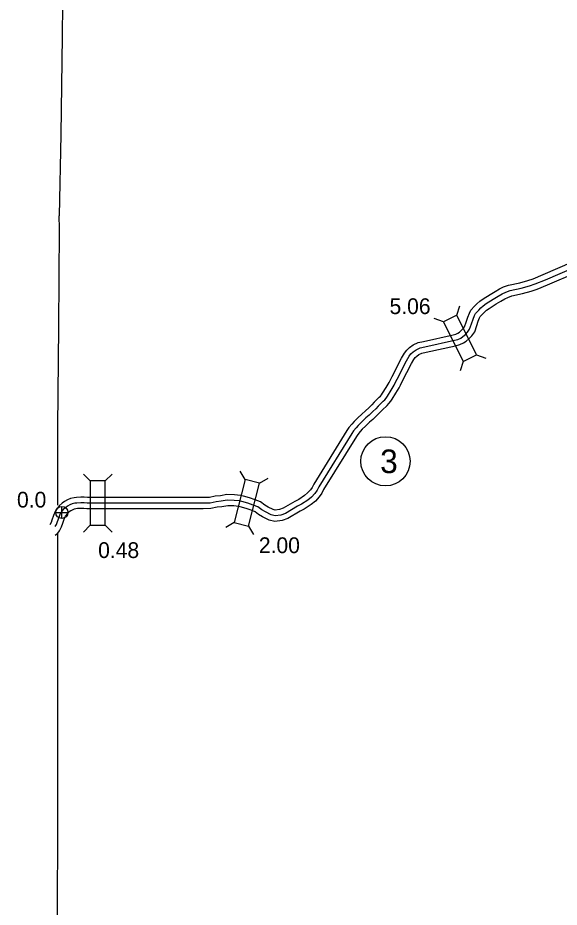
# Model space of a CAD drawing. Extents: x -83719 to 153526, y -11835 to 11446.
# Drawn here: x -5924 to -5441, y -3453 to -2658 of the extents above; entities that cross this region are included whole.
import ezdxf

# ---------------------------------------------------------------- set-up
doc = ezdxf.new("R2010")
doc.units = 0
for name, color, linetype in [('Level 10', 7, 'Continuous'), ('Level 2', 7, 'Continuous'), ('Level 20', 7, 'Continuous'), ('Level 25', 7, 'Continuous'), ('Level 26', 7, 'Continuous'), ('Level 27', 7, 'Continuous'), ('Level 58', 7, 'Continuous'), ('Level 59', 7, 'Continuous')]:
    doc.layers.add(name, color=color, linetype=linetype)

msp = doc.modelspace()

# ---------------------------------------------------------------- linework, layer by layer
at = {"layer": 'Level 10'}
for points in [[(-5605.92, -3001.22), (-5601.43, -2996.84), (-5600.25, -2995.73), (-5599.33, -2994.58), (-5598.44, -2993.19), (-5595.16, -2987.99), (-5592.59, -2983.7), (-5591.71, -2981.75), (-5590.06, -2978.31), (-5581.47, -2961.99), (-5578.99, -2957.48), (-5576.87, -2954.64), (-5574.32, -2952.28), (-5571.1, -2950), (-5566.7, -2947.99), (-5561.82, -2946.82), (-5535.52, -2940.98), (-5532.95, -2940.35), (-5531.17, -2939.46), (-5529.77, -2938.61), (-5527.96, -2936.95), (-5526.39, -2935.39), (-5525.26, -2933.79), (-5523.95, -2929.64), (-5522.37, -2925.12), (-5520.88, -2921.73), (-5519.58, -2919.02), (-5516.32, -2915.47), (-5514.24, -2913.14), (-5511.58, -2910.91), (-5508.65, -2908.95), (-5502.46, -2904.96), (-5497.96, -2902.18), (-5493.94, -2899.86), (-5490.42, -2898.21), (-5485.94, -2896.61), (-5475.88, -2894.38), (-5468.68, -2892.46), (-5464.05, -2890.83), (-5455.04, -2887.14), (-5428.94, -2875.81)], [(-5598.95, -3008.39), (-5594.5, -3004.06), (-5592.88, -3002.52), (-5591.19, -3000.41), (-5590, -2998.55), (-5586.64, -2993.23), (-5583.71, -2988.34), (-5582.64, -2985.96), (-5581.12, -2982.81), (-5572.66, -2966.72), (-5570.56, -2962.91), (-5569.41, -2961.36), (-5568.01, -2960.06), (-5566.09, -2958.7), (-5563.42, -2957.48), (-5559.57, -2956.56), (-5533.24, -2950.72), (-5529.48, -2949.79), (-5526.33, -2948.23), (-5523.72, -2946.63), (-5521.05, -2944.18), (-5518.74, -2941.88), (-5516.19, -2938.3), (-5514.46, -2932.79), (-5513.06, -2928.78), (-5511.8, -2925.91), (-5511.21, -2924.69), (-5508.92, -2922.19), (-5507.26, -2920.34), (-5505.57, -2918.92), (-5503.16, -2917.31), (-5497.13, -2913.42), (-5492.83, -2910.77), (-5489.3, -2908.73), (-5486.62, -2907.47), (-5483.17, -2906.24), (-5473.51, -2904.1), (-5465.72, -2902.02), (-5460.48, -2900.17), (-5451.15, -2896.35), (-5424.83, -2884.92)], [(-5606.03, -3001.33), (-5608.2, -3003.57), (-5610.58, -3005.86), (-5613.97, -3009.19), (-5616.88, -3011.68), (-5620.83, -3015.64), (-5623.75, -3018.49), (-5625.99, -3020.89), (-5628.54, -3023.96), (-5630.29, -3026.55), (-5659.94, -3074.46), (-5661.36, -3077.42), (-5662.97, -3079.62), (-5665.46, -3082.41), (-5668.27, -3084.77), (-5673.39, -3088.17), (-5676.94, -3089.92), (-5687.35, -3096.11), (-5690.6, -3097.28), (-5694.33, -3097.7), (-5696.36, -3097.31), (-5700.78, -3095), (-5703.64, -3093.32), (-5707.41, -3090.45), (-5712.31, -3088.48), (-5717.34, -3086.74), (-5722.85, -3085.32), (-5725.32, -3084.52), (-5730.82, -3084.06), (-5737.53, -3083.87), (-5743.33, -3084.83), (-5747.97, -3085.34), (-5753.1, -3086.42), (-5758.96, -3086.51), (-5862.13, -3086.47), (-5864.92, -3086.17), (-5868.16, -3086.21), (-5871.81, -3086.45), (-5874.09, -3086.62), (-5877.21, -3087.44), (-5880.05, -3088.56), (-5882.55, -3089.9), (-5884.64, -3091.53), (-5887.32, -3093.82), (-5889.9, -3097.2), (-5890.43, -3098.11)], [(-5598.84, -3008.28), (-5601.14, -3010.65), (-5603.61, -3013.03), (-5607.21, -3016.57), (-5610.09, -3019.02), (-5613.79, -3022.74), (-5616.6, -3025.49), (-5618.49, -3027.5), (-5620.53, -3029.97), (-5621.9, -3031.99), (-5651.15, -3079.26), (-5652.74, -3082.58), (-5655.19, -3085.92), (-5658.48, -3089.6), (-5662.27, -3092.78), (-5668.39, -3096.86), (-5672.17, -3098.71), (-5683.06, -3105.19), (-5688.32, -3107.09), (-5694.72, -3107.81), (-5699.68, -3106.86), (-5705.64, -3103.75), (-5709.23, -3101.63), (-5712.39, -3099.22), (-5715.81, -3097.85), (-5720.23, -3096.32), (-5725.64, -3094.93), (-5727.3, -3094.39), (-5731.38, -3094.05), (-5736.85, -3093.89), (-5741.97, -3094.74), (-5746.38, -3095.22), (-5751.98, -3096.41), (-5758.89, -3096.51), (-5862.68, -3096.47), (-5865.41, -3096.18), (-5867.77, -3096.2), (-5871.11, -3096.43), (-5872.43, -3096.52), (-5874.09, -3096.96), (-5875.85, -3097.65), (-5877.07, -3098.31), (-5878.31, -3099.28), (-5880.02, -3100.74), (-5881.9, -3103.19)], [(-5895.5, -3110.59), (-5895.49, -3110.58), (-5894.3, -3108.59), (-5893.54, -3106.32), (-5892.2, -3102.35), (-5890.43, -3098.11)], [(-5890.83, -3120.23), (-5888.71, -3118.24), (-5887.15, -3116.13), (-5885.16, -3112.79), (-5884.06, -3109.5), (-5882.83, -3105.88), (-5881.76, -3103.29)]]:
    msp.add_lwpolyline(points, dxfattribs=at)
at = {"layer": 'Level 2'}
for points in [[(-5883.61, -2548.44), (-5883.81, -2586.28), (-5884.68, -2674.26), (-5885.91, -2761.91), (-5887.23, -2834.62)], [(-5888.6, -3093.35), (-5888.55, -3023.37), (-5887.72, -2934.04), (-5887.02, -2845.79), (-5887.23, -2834.62)], [(-5889.54, -3592.52), (-5889.19, -3546.27), (-5888.84, -3464.16), (-5888.58, -3374.64), (-5888.71, -3286.87), (-5888.69, -3199.26), (-5888.62, -3118.56)]]:
    msp.add_lwpolyline(points, dxfattribs=at)
at = {"layer": 'Level 20'}
for p, q in [((-5532.23, -2923.48), (-5529.42, -2915.14)), ((-5544.06, -2929.33), (-5552.4, -2926.52)), ((-5526.49, -2964.82), (-5529.31, -2973.16)), ((-5514.66, -2958.97), (-5506.32, -2961.78)), ((-5859.55, -3071.68), (-5865.77, -3065.45)), ((-5846.35, -3071.68), (-5840.12, -3065.46)), ((-5721.18, -3070.47), (-5725.65, -3062.89)), ((-5708.39, -3073.76), (-5700.82, -3069.28)), ((-5731.04, -3108.82), (-5738.62, -3113.3)), ((-5859.56, -3111.28), (-5865.78, -3117.5)), ((-5846.36, -3111.28), (-5840.14, -3117.51)), ((-5718.26, -3112.11), (-5713.78, -3119.68))]:
    msp.add_line(p, q, dxfattribs=at)
for points in [[(-5544.06, -2929.33), (-5526.49, -2964.82), (-5514.66, -2958.97), (-5532.23, -2923.48)], [(-5846.36, -3111.28), (-5846.35, -3071.68), (-5859.55, -3071.68), (-5859.56, -3111.28)], [(-5718.26, -3112.11), (-5708.39, -3073.76), (-5721.18, -3070.47), (-5731.04, -3108.82)]]:
    msp.add_lwpolyline(points, close=True, dxfattribs=at)
at = {"layer": 'Level 26'}
for p, q in [((-5890.37, -3099.77), (-5879.53, -3099.77)), ((-5884.95, -3105.19), (-5884.95, -3094.35))]:
    msp.add_line(p, q, dxfattribs=at)
msp.add_circle((-5884.95, -3099.77), 5.42, dxfattribs=at)
at = {"layer": 'Level 27'}
msp.add_circle((-5595.94, -3054.09), 22, dxfattribs=at)
at = {"layer": 'Level 59'}
for points in [[(-5602.44, -3004.81), (-5597.97, -3000.45), (-5596.56, -2999.12), (-5595.26, -2997.5), (-5594.22, -2995.87), (-5590.9, -2990.61), (-5588.15, -2986.02), (-5587.17, -2983.86), (-5585.59, -2980.56), (-5577.06, -2964.35), (-5574.78, -2960.19), (-5573.14, -2958), (-5571.17, -2956.17), (-5568.59, -2954.35), (-5565.06, -2952.73), (-5560.7, -2951.69), (-5534.38, -2945.85), (-5531.22, -2945.07), (-5528.75, -2943.85), (-5526.74, -2942.62), (-5524.51, -2940.56), (-5522.57, -2938.64), (-5520.72, -2936.04), (-5519.2, -2931.21), (-5517.72, -2926.95), (-5516.34, -2923.82), (-5515.4, -2921.86), (-5512.62, -2918.83), (-5510.75, -2916.74), (-5508.58, -2914.92), (-5505.91, -2913.13), (-5499.8, -2909.19), (-5495.39, -2906.47), (-5491.62, -2904.29), (-5488.52, -2902.84), (-5484.55, -2901.43), (-5474.69, -2899.24), (-5467.2, -2897.24), (-5462.26, -2895.5), (-5453.09, -2891.74), (-5426.89, -2880.37)], [(-5602.44, -3004.81), (-5604.67, -3007.11), (-5607.1, -3009.44), (-5610.59, -3012.88), (-5613.49, -3015.35), (-5617.31, -3019.19), (-5620.17, -3021.99), (-5622.24, -3024.19), (-5624.53, -3026.96), (-5626.1, -3029.27), (-5655.55, -3076.86), (-5657.05, -3080), (-5659.08, -3082.77), (-5661.97, -3086.01), (-5665.27, -3088.78), (-5670.89, -3092.51), (-5674.55, -3094.31), (-5685.2, -3100.65), (-5689.46, -3102.19), (-5694.52, -3102.75), (-5698.02, -3102.08), (-5703.21, -3099.38), (-5706.44, -3097.47), (-5709.9, -3094.84), (-5714.06, -3093.16), (-5718.79, -3091.53), (-5724.25, -3090.12), (-5726.31, -3089.45), (-5731.1, -3089.05), (-5737.19, -3088.88), (-5742.65, -3089.78), (-5747.18, -3090.28), (-5752.54, -3091.41), (-5758.93, -3091.51), (-5862.4, -3091.47), (-5865.17, -3091.17), (-5867.96, -3091.21), (-5871.46, -3091.44), (-5873.26, -3091.57), (-5875.65, -3092.2), (-5877.95, -3093.1), (-5879.81, -3094.11), (-5881.48, -3095.41), (-5883.67, -3097.28), (-5885.74, -3099.98), (-5885.8, -3100.09)], [(-5890.81, -3112.5), (-5889.73, -3110.69), (-5888.8, -3107.91), (-5887.52, -3104.12), (-5886.37, -3101.37)], [(-5886.37, -3101.37), (-5885.8, -3100.09)]]:
    msp.add_lwpolyline(points, dxfattribs=at)

# ---------------------------------------------------------------- texts
at = {"layer": 'Level 25'}
msp.add_text('0.0', height=14.08, dxfattribs=at).set_placement((-5925.05, -3095.44))
at = {"layer": 'Level 27'}
msp.add_text('3', height=21.12, dxfattribs=at).set_placement((-5600.66, -3064.65))
at = {"layer": 'Level 58'}
for s, p in [('5.06', (-5592.28, -2922.44)), ('2.00', (-5708.99, -3136.17)), ('0.48', (-5852.55, -3140.55))]:
    msp.add_text(s, height=14.08, dxfattribs=at).set_placement(p)

doc.saveas('drawing.dxf')
